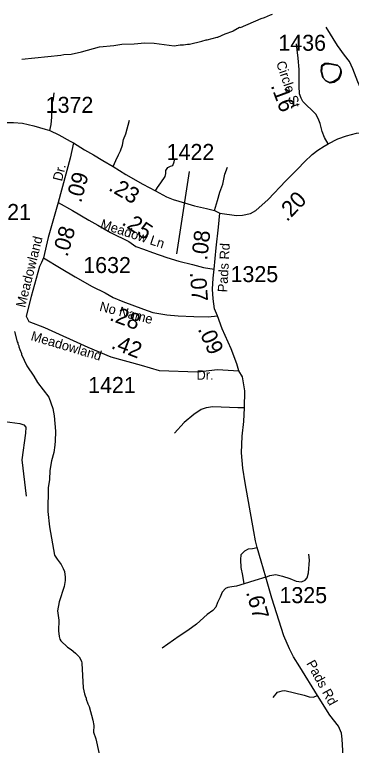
# Model space of a CAD drawing. Extents: x 1248224 to 1454986, y 825081 to 985870.
# Drawn here: x 1342761 to 1345393, y 888434 to 894144 of the extents above; entities that cross this region are included whole.
import ezdxf

# ---------------------------------------------------------------- set-up
doc = ezdxf.new("R2010")
doc.units = 0
for name, color, linetype in [('Exist Hydrographic Misc Water Feature', 7, 'Continuous'), ('Exist Road Non-System Type 51', 7, 'Continuous'), ('Exist Road Secondary Mileage Hundredths English Label', 7, 'Continuous'), ('Exist Road Secondary Type 51 Attributed', 7, 'Continuous'), ('Exist Road Secondary Type 51 Label', 7, 'Continuous'), ('Exist Road Secondary Type 51 Number Label', 7, 'Continuous')]:
    doc.layers.add(name, color=color, linetype=linetype)

msp = doc.modelspace()

# ---------------------------------------------------------------- linework, layer by layer
at = {"layer": 'Exist Hydrographic Misc Water Feature'}
for points in [[(1342817.2, 893795.5), (1343121.9, 893826.5), (1343146.1, 893832), (1343203.2, 893834.3), (1343282.6, 893852.9), (1343423.4, 893891.6), (1343535.7, 893903), (1343599.9, 893913.6), (1343695.9, 893915.4), (1343779.5, 893923.5), (1343852.1, 893920.9), (1344007.6, 893900.3), (1344055.8, 893907.2), (1344079.8, 893906.6), (1344111.9, 893913.9), (1344127.9, 893913.5), (1344224.4, 893935.3), (1344256.7, 893946.6), (1344264.7, 893946.4), (1344345.1, 893968.5), (1344350.3, 893967.7), (1344405.7, 893993.2), (1344466.1, 894013.8), (1344468.3, 894017.8), (1344518.8, 894044.6), (1344526.8, 894044.4), (1344688.4, 894112.7), (1344712.5, 894120.2), (1344761.1, 894143), (1344777.1, 894146.7)], [(1345185.8, 893763.5), (1345216.7, 893764.6), (1345280.4, 893751.2), (1345296.1, 893736.8), (1345301.8, 893726.7), (1345307.5, 893706.6), (1345307, 893690.6), (1345298.5, 893666.8), (1345286, 893643.1), (1345253.5, 893619.9), (1345221.3, 893612.6), (1345189.6, 893629.3), (1345170.2, 893651.7), (1345157.3, 893702), (1345158, 893734), (1345162.4, 893749.9), (1345185.8, 893763.5)], [(1345191.3, 893757.9), (1345222.3, 893759), (1345286, 893745.6), (1345301.6, 893731.3), (1345307.4, 893721.1), (1345313, 893701), (1345312.6, 893685), (1345304.1, 893661.2), (1345291.6, 893637.6), (1345259.1, 893614.3), (1345226.9, 893607), (1345195.2, 893623.7), (1345175.7, 893646.2), (1345162.8, 893696.4), (1345163.5, 893728.4), (1345167.9, 893744.3), (1345191.3, 893757.9)], [(1342759.8, 891668.2), (1342780.1, 891587.8), (1342785.9, 891579.6), (1342785.8, 891571.6), (1342793.3, 891555.4), (1342793.1, 891547.5), (1342800.7, 891527.4), (1342816, 891495), (1342815.9, 891487), (1342857.8, 891398.1), (1342912.2, 891318.8), (1342939, 891268.2), (1343028.4, 891154.2), (1343058.5, 891065.5), (1343069.2, 891009.2), (1343075.9, 890949), (1343080.6, 890888.9), (1343078.9, 890809), (1343076.3, 890785.1), (1343074.2, 890779.1), (1343066.9, 890721.3), (1343049.5, 890657.6), (1343035.8, 890582), (1343034.2, 890510), (1343022.8, 890446.2), (1343020.7, 890262.3), (1343034.1, 890142), (1343073.1, 889921.1), (1343092.4, 889888.7), (1343123.6, 889848), (1343140.8, 889815.6), (1343150.3, 889791.4), (1343157.3, 889747.2), (1343156.8, 889723.2), (1343147.7, 889675.4), (1343109.1, 889556.3), (1343095.5, 889484.6), (1343105.8, 889412.3), (1343104, 889328.4), (1343109, 889284.3), (1343114.6, 889264.2), (1343122.2, 889249.9), (1343173.2, 889200.8), (1343202.8, 889182.2), (1343236.2, 889155.4), (1343265.5, 889124.8), (1343282.8, 889092.4), (1343286.5, 889076.3), (1343297.4, 888884.3), (1343308.5, 888837.6)], [(1343308.5, 888837.6), (1343312.7, 888819.6), (1343320.4, 888803.4), (1343320.2, 888795.4), (1343333.3, 888757.2), (1343343, 888736.9), (1343372.6, 888630.3), (1343379.7, 888590.1), (1343378.5, 888536.2), (1343395.4, 888485.7), (1343491.5, 888043.5)]]:
    msp.add_lwpolyline(points, dxfattribs=at)
at = {"layer": 'Exist Road Non-System Type 51'}
for points in [[(1345616.9, 893227.1), (1345607.8, 893285.3), (1345585.6, 893351.8), (1345552.4, 893444.1), (1345511.8, 893499.5), (1345473, 893549.4), (1345441.7, 893617.7), (1345402.9, 893721.2), (1345378.9, 893776.6), (1345338.3, 893826.4), (1345284.8, 893902.2), (1345194.3, 894046.2)], [(1343037.6, 893237), (1343046, 893285.7), (1343051.6, 893342.9), (1343051.6, 893391), (1343053.4, 893448.2), (1343064.5, 893485.2), (1343070, 893533.2)], [(1343531.3, 892957.3), (1343551.6, 893003.5), (1343571.9, 893047.9), (1343588.5, 893079.3), (1343603.3, 893123.6), (1343610.7, 893167.9), (1343629.1, 893212.2), (1343659.4, 893318.5)], [(1343861.5, 892765.6), (1343878.1, 892793.4), (1343903.9, 892828.4), (1343937.2, 892878.3), (1343942.7, 892902.3), (1343942.7, 892926.3), (1343957.5, 892948.5), (1343979.6, 892959.6), (1343998.1, 892965.1), (1344007.3, 892992.8), (1344009.2, 893005.8)], [(1344322.6, 892612.5), (1344346.6, 892692), (1344365, 892756.6), (1344389, 892819.4), (1344403.8, 892897), (1344424.1, 892952.4)], [(1344557.6, 891072.4), (1344504.6, 891072.4), (1344308.7, 891077.7), (1344258.4, 891072.4), (1344218.7, 891059.1), (1344160.4, 891019.4), (1344086.3, 890955.8), (1344009.5, 890873.7)], [(1342834.1, 890938.3), (1342848.7, 890921), (1342846.1, 890873.4), (1342817, 890664.1), (1342851.4, 890380.6)], [(1344553.8, 889695.3), (1344544.6, 889761.7), (1344531.6, 889822.7), (1344529.8, 889883.7), (1344531.6, 889926.1), (1344559.3, 889953.8), (1344588.9, 889970.5), (1344620.2, 889972.3), (1344657.2, 889979.5)], [(1344724.5, 889747), (1344755.4, 889760.8), (1344801.6, 889768.2), (1344855.1, 889757.1), (1344912.3, 889738.7), (1344960.3, 889716.5), (1345002.8, 889712.8), (1345032.3, 889723.9), (1345047.1, 889742.4), (1345056.3, 889781.1), (1345065.5, 889880.9), (1345060, 889928.9)], [(1344724.5, 889747), (1344638.7, 889721.1), (1344553.8, 889695.3)], [(1344553.8, 889695.3), (1344494.7, 889678.6), (1344457.8, 889671.2), (1344428.3, 889667.5), (1344408, 889658.3), (1344382.1, 889630.6), (1344367.4, 889591.8), (1344345.2, 889551.2), (1344332.3, 889512.4), (1344310.1, 889486.5), (1344265.8, 889457), (1344183.2, 889380.2), (1344115, 889332.1), (1344046.7, 889286), (1343913.8, 889193.6)], [(1344782, 888807.5), (1344816.4, 888849.8), (1344850.8, 888860.4), (1344872, 888863.1), (1344948.8, 888844.6), (1345022.9, 888826), (1345062.6, 888812.8), (1345094.4, 888810.1), (1345127.4, 888823.7)]]:
    msp.add_lwpolyline(points, dxfattribs=at)
at = {"layer": 'Exist Road Secondary Type 51 Attributed'}
for points in [[(1345211.1, 893134.6), (1345182.2, 893183.8), (1345164.6, 893230.5), (1345149.4, 893292.3), (1345133.1, 893332.6), (1345115.4, 893365.4), (1345082.7, 893398.2), (1345041.1, 893437.3), (1345013.3, 893463.8), (1344999.5, 893490.3), (1344986.9, 893524.3), (1344984.4, 893583.6), (1344983.3, 893714.1), (1344975.7, 893803.6), (1344969.4, 893867.9), (1344963.9, 893914.4)], [(1341965, 893289.5), (1342024.2, 893275.8), (1342133.1, 893272.1), (1342174.3, 893272.1), (1342295.6, 893277.6), (1342414.2, 893285.1), (1342530, 893292.4), (1342659.2, 893299.8), (1342751.5, 893299.8), (1342823.5, 893294.3), (1342910.2, 893274), (1342998.8, 893248.1), (1343037.6, 893237), (1343107.7, 893205.6), (1343194.4, 893153.9), (1343220.7, 893142.2)], [(1345211.1, 893134.6), (1345285.9, 893173.8), (1345354.4, 893197), (1345432.5, 893216.3), (1345521.2, 893228.8), (1345650.4, 893244.3), (1345779.1, 893251.9), (1345932.4, 893267.3), (1346062.6, 893279.8), (1346145.1, 893288.3), (1346208.7, 893294.1), (1346255, 893296.1), (1346307.1, 893294.1)], [(1343220.7, 893142.2), (1343195.1, 893021.7), (1343102.2, 892676.7)], [(1343220.7, 893142.2), (1343307, 893088.1), (1343377.2, 893049.3), (1343449.2, 893005), (1343531.3, 892957.3), (1343630, 892894.2), (1343762.9, 892818.4), (1343861.5, 892765.6), (1343947.5, 892720.5), (1344001, 892700.2), (1344087.8, 892672.5), (1344167.2, 892650.3), (1344261.3, 892628.2), (1344322.6, 892612.5), (1344364.7, 892591.2)], [(1344364.7, 892591.2), (1344495.7, 892574.1), (1344541.1, 892575.4), (1344605.3, 892590.5), (1344645.7, 892613.2), (1344741.4, 892699), (1344881.3, 892844), (1344974.1, 892939.1), (1345027.1, 892994.6), (1345086.3, 893050.1), (1345131.7, 893084.1), (1345179.6, 893116.9), (1345211.1, 893134.6)], [(1343102.2, 892676.7), (1343023.5, 892401), (1342986.6, 892243.3)], [(1343102.2, 892676.7), (1343212.9, 892612), (1343340.3, 892538.1), (1343410.4, 892499.3), (1343510.1, 892442.1), (1343654, 892370), (1343709.4, 892333.1), (1343768.5, 892310.9), (1343838.6, 892285.1), (1343949.3, 892246.3), (1344043.5, 892216.7), (1344150.5, 892190.9), (1344237.3, 892168.7), (1344320.3, 892153.9)], [(1344320.3, 892153.9), (1344335.1, 892320.2), (1344353.6, 892482.7), (1344364.7, 892591.2)], [(1342986.6, 892243.3), (1342970, 892206.7), (1342954.9, 892175.4), (1342889.3, 891941), (1342851.8, 891786.2), (1342863.5, 891760.4), (1342872.9, 891746.4), (1342994.7, 891699.5), (1343334.4, 891544.8), (1343512.4, 891469.8), (1343749, 891404.1), (1343891.9, 891361.9), (1344189.4, 891352.5), (1344347.3, 891371.2), (1344513.6, 891361.1)], [(1342986.6, 892243.3), (1343124.2, 892160.6), (1343233.1, 892096), (1343366, 892020.3), (1343467.5, 891968.5), (1343532.1, 891933.4), (1343607.8, 891902), (1343768.4, 891842.9), (1343840.4, 891817.1), (1343949.3, 891798.6), (1344039.7, 891791.2), (1344161.5, 891783.8), (1344272.3, 891782), (1344346.1, 891789.4)], [(1344346.1, 891789.4), (1344324, 891844.8), (1344312.9, 891924.2), (1344307.3, 891998.1), (1344312.9, 892084.9), (1344320.3, 892153.9)], [(1344513.6, 891361.1), (1344498.8, 891414.9), (1344452.7, 891531.1), (1344382.5, 891688.1), (1344346.1, 891789.4)], [(1345334, 888259.5), (1345321.1, 888481.2), (1345315.5, 888529.2), (1345291.5, 888584.6), (1345225.3, 888670.4), (1345127.4, 888823.7), (1344989.3, 889046.4), (1344941.3, 889125.8), (1344909.9, 889188.6), (1344863.8, 889290.2), (1344771.6, 889583.1), (1344724.5, 889747), (1344686.7, 889874.3), (1344657.2, 889979.5), (1344642.4, 890033.1), (1344629.5, 890105.1), (1344563.1, 890484.6), (1344544.6, 890599.1), (1344533.6, 890719.1), (1344539.1, 890849.8), (1344552, 890964.3), (1344557.6, 891072.4), (1344559.4, 891204.5), (1344540.9, 891313.4), (1344513.6, 891361.1)], [(1342431.2, 890991.3), (1342684.4, 890964.1), (1342802, 890947.9), (1342834.1, 890938.3)]]:
    msp.add_lwpolyline(points, dxfattribs=at)
at = {"layer": 'Exist Road Secondary Type 51 Number Label'}
msp.add_line((1344027.9, 892275.7), (1344128.9, 892918.6), dxfattribs=at)

# ---------------------------------------------------------------- texts
at = {"layer": 'Exist Road Secondary Mileage Hundredths English Label'}
for s, rotation, p in [('.16', 290.3082, (1344761, 893588.9)), ('.09', 74.9156, (1343280.3, 892668.1)), ('.23', 330.3234, (1343488.1, 892774.5)), ('.20', 46.0367, (1344889.6, 892520.8)), ('.25', 326.2915, (1343592.1, 892507.3)), ('.08', 74.0698, (1343173.4, 892245.7)), ('.08', 83.5213, (1344265.2, 892220.6)), ('.07', 274.2861, (1344130.7, 892129.5)), ('.28', 339.7924, (1343496, 891757.6)), ('.09', 294.0724, (1344190.3, 891687.3)), ('.42', 338.8918, (1343508.4, 891538.3)), ('.67', 286.0147, (1344568.1, 889630.3))]:
    msp.add_text(s, height=125, rotation=rotation, dxfattribs=at).set_placement(p)
at = {"layer": 'Exist Road Secondary Type 51 Label'}
for s, rotation, p in [('Circle St', 288.6787, (1344803.3, 893767.2)), ('Dr.', 75.9762, (1343130.3, 892837.6)), ('Meadow Ln', 341.8601, (1343425.1, 892477.1)), ('Meadowland', 75.9763, (1342843, 891849.6)), ('Pads Rd', 86.9587, (1344422.7, 891972.3)), ('No Name', 345.6061, (1343419.3, 891830.2)), ('Meadowland', 343.481, (1342882.4, 891600.8)), ('Pads Rd', 298.6341, (1345038.4, 889075))]:
    msp.add_text(s, height=75, rotation=rotation, dxfattribs=at).set_placement(p)
msp.add_text('Dr.', height=75, dxfattribs=at).set_placement((1344182.5, 891290.5))
at = {"layer": 'Exist Road Secondary Type 51 Number Label'}
for s, p in [('1436', (1344822.6, 893861.4)), ('1372', (1343004.2, 893376.2)), ('1422', (1343949.4, 893008.2)), ('1421', (1342517.3, 892539.1)), ('1632', (1343297.7, 892124.5)), ('1325', (1344448.7, 892053.5)), ('1421', (1343335.7, 891187.3)), ('1325', (1344830.9, 889545.2))]:
    msp.add_text(s, height=125, dxfattribs=at).set_placement(p)

doc.saveas('drawing.dxf')
